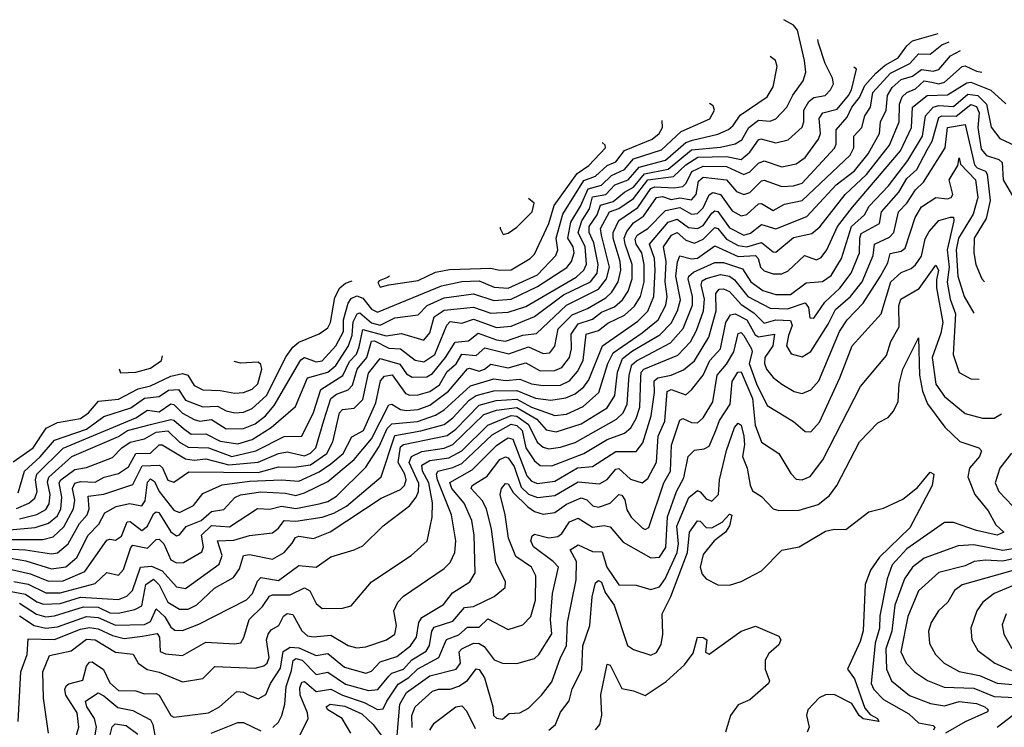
# Model space of a CAD drawing. Extents: x 1173029 to 1307123, y 522559 to 678521.
# Tile 573 of 623: x 1224946 to 1228330, y 670505 to 672935. Entities that reach past the tile are written whole.
import ezdxf

# ---------------------------------------------------------------- set-up
doc = ezdxf.new("R2010")
doc.units = 0

msp = doc.modelspace()

# ---------------------------------------------------------------- linework, layer by layer
at = {"layer": '0CON10XD'}
for points in [[(1224785, 671150.4), (1225025, 671150.5), (1225060.4, 671159.6), (1225096.9, 671193.1), (1225130.4, 671255), (1225134.9, 671285), (1225127.2, 671325), (1225135, 671343.4), (1225155, 671349.6), (1225205, 671347.3), (1225236.2, 671363.8), (1225285, 671376.2), (1225319.8, 671400.2), (1225345, 671444.9), (1225395, 671446.7), (1225425, 671475.2), (1225435, 671475.5), (1225515, 671427.5), (1225545, 671422.8), (1225585, 671427.1), (1225665, 671407), (1225765, 671416.1), (1225835, 671445.6), (1225865, 671451.6), (1225925, 671437.7), (1225945, 671446.4), (1225963.8, 671465), (1225991.5, 671558.5), (1226015.2, 671634.7), (1226035, 671649.7), (1226075, 671664.2), (1226089.9, 671680.1), (1226105.9, 671735), (1226138.7, 671775), (1226155, 671831.4), (1226165, 671832.4), (1226215, 671807.5), (1226255, 671805.2), (1226305, 671765.8), (1226335, 671760.5), (1226372.7, 671785), (1226413.4, 671886.6), (1226425, 671899.2), (1226465, 671893), (1226505, 671906.9), (1226585, 671878.5), (1226635, 671883), (1226715, 671916.5), (1226815, 671989.9), (1226907.6, 672035), (1226930, 672065), (1226934.5, 672095), (1226919.1, 672169.1), (1226903.3, 672205), (1226903.5, 672225), (1226931.1, 672265), (1226941.9, 672298.1), (1226985, 672311.3), (1227025, 672342.7), (1227055, 672359.9), (1227093.7, 672406.3), (1227175, 672422.3), (1227255, 672488.5), (1227355, 672497.6), (1227405, 672509.5), (1227427.5, 672522.5), (1227452.2, 672565), (1227485, 672589.9), (1227525, 672587.4), (1227544.8, 672595.2), (1227583, 672635), (1227603.2, 672676.8), (1227638.9, 672725), (1227647.3, 672755), (1227643.5, 672795), (1227619.1, 672899.1), (1227605, 672916.8), (1227572.4, 672935.4)], [(1224855, 671060.5), (1224982.5, 671032.5), (1225045, 671007.1), (1225095, 671008.5), (1225169.6, 671040.4), (1225245, 671147.4), (1225255, 671151.7), (1225275, 671148.3), (1225295, 671161.1), (1225315, 671210.9), (1225325, 671211.9), (1225365, 671181), (1225384.7, 671195.3), (1225405, 671238.5), (1225415, 671245.4), (1225423.3, 671243.3), (1225465, 671176.7), (1225485, 671162.6), (1225495, 671166), (1225517.4, 671195), (1225568.9, 671215), (1225605, 671246.2), (1225646.9, 671253.1), (1225685.4, 671294.6), (1225705, 671303.7), (1225775, 671313.4), (1225859.6, 671309.6), (1225895, 671301.5), (1225925, 671310.8), (1226005, 671349.7), (1226094.9, 671425.1), (1226155, 671496.1), (1226215, 671612.6), (1226225, 671614.4), (1226255, 671596.3), (1226275, 671593), (1226315, 671597.1), (1226355, 671611.8), (1226419.9, 671660.1), (1226485, 671736.4), (1226492, 671738), (1226525, 671728.6), (1226543.8, 671735), (1226565, 671752.3), (1226625, 671739.8), (1226685, 671756.4), (1226735, 671729.3), (1226785, 671730.3), (1226809.2, 671740.8), (1226835.1, 671775), (1226842.1, 671805), (1226841.1, 671855), (1226865, 671891), (1226915, 671907.3), (1226945, 671930.8), (1226990.3, 671949.7), (1227017.3, 671972.7), (1227037.5, 672002.5), (1227050.5, 672045), (1227051.4, 672095), (1227026.8, 672165), (1227022.9, 672185), (1227032, 672208), (1227055, 672237.6), (1227089.5, 672260.5), (1227134.7, 672325.3), (1227155, 672328.3), (1227185, 672318.2), (1227215, 672324.1), (1227255, 672316.8), (1227270.3, 672335), (1227278.7, 672381.3), (1227295, 672394.6), (1227375, 672385.4), (1227409.2, 672345), (1227435, 672335.2), (1227455, 672341.8), (1227495, 672382.1), (1227505, 672384.4), (1227565, 672362.7), (1227605.1, 672364.9), (1227635, 672374.5), (1227746.2, 672493.8), (1227751.8, 672508.2), (1227752.5, 672557.6), (1227789.7, 672600.3), (1227806.2, 672635), (1227832.3, 672667.7), (1227850.7, 672709.3), (1227888.6, 672751.4), (1227920.5, 672779.5), (1227965, 672804.2), (1227994.5, 672845.5), (1228015, 672862.7), (1228102.6, 672888.6)], [(1224805, 671122.7), (1224965, 671114.7), (1225055, 671100.7), (1225075.7, 671104.3), (1225112.3, 671135), (1225151.5, 671205), (1225177.2, 671235), (1225184.1, 671255), (1225181.2, 671298.8), (1225234.7, 671305.3), (1225335, 671339), (1225367.1, 671402.9), (1225425.9, 671405.9), (1225436.1, 671396.1), (1225455, 671354.2), (1225475, 671347.1), (1225527, 671383), (1225765, 671380.1), (1225835, 671399.4), (1225888.5, 671398.5), (1225945, 671406), (1226001.5, 671445), (1226022, 671485), (1226045.4, 671584.6), (1226055, 671596.7), (1226095, 671601.6), (1226125, 671631), (1226145, 671721.4), (1226185, 671771.5), (1226252.8, 671752.8), (1226275, 671719.5), (1226295, 671707.2), (1226345, 671708.2), (1226365, 671720.4), (1226409.5, 671775), (1226442, 671828), (1226487.8, 671832.2), (1226521.3, 671858.7), (1226585, 671835.3), (1226615, 671831), (1226675, 671851.6), (1226722.4, 671857.6), (1226825, 671954.4), (1226935, 672010.3), (1226963, 672045), (1226972.4, 672085), (1226945.3, 672195), (1226942.2, 672217.8), (1226973.4, 672275), (1227005, 672286.8), (1227055, 672320.9), (1227105, 672384.9), (1227193.2, 672396.8), (1227235, 672436.7), (1227277, 672463), (1227375, 672465.8), (1227425, 672455.1), (1227455, 672480.6), (1227485, 672523.3), (1227493.4, 672526.6), (1227545, 672513), (1227587.3, 672522.7), (1227635, 672566.2), (1227641.2, 672585), (1227640.7, 672625), (1227657.9, 672655), (1227675, 672668.1), (1227714.8, 672675.2), (1227732.7, 672695), (1227742.4, 672715), (1227739.8, 672735), (1227714.4, 672785), (1227690.9, 672855), (1227688.6, 672867.5)], [(1224925, 671005.5), (1224975, 670996.8), (1225035, 670967.2), (1225085, 670967.4), (1225205, 670998.4), (1225245, 671037.2), (1225285, 671028), (1225302.7, 671047.3), (1225327.6, 671122.4), (1225335, 671130.4), (1225385, 671120.3), (1225415, 671150.4), (1225425, 671151.5), (1225440.7, 671135), (1225465, 671080), (1225485, 671070.4), (1225509.1, 671070.9), (1225572.2, 671107.8), (1225577.7, 671125), (1225570.1, 671165), (1225605, 671198), (1225667, 671193), (1225763.4, 671256.6), (1225805, 671254.5), (1225845, 671264.7), (1225895, 671256.7), (1225975, 671272.3), (1226005, 671280.2), (1226035, 671299), (1226135, 671399), (1226180.8, 671469.2), (1226208.5, 671531.5), (1226225, 671547.9), (1226312.5, 671555), (1226375, 671576.7), (1226404.9, 671595.1), (1226495, 671678.3), (1226575, 671702.1), (1226615, 671695.7), (1226665, 671701), (1226705, 671684.4), (1226745, 671678.5), (1226805, 671680.5), (1226834.9, 671695.1), (1226862.6, 671727.4), (1226882.2, 671765), (1226893.3, 671855), (1226935, 671868.3), (1226967.1, 671892.9), (1227025, 671920.5), (1227058.9, 671951.1), (1227079.8, 671985), (1227091.9, 672035), (1227091.6, 672095), (1227083.6, 672135), (1227064.3, 672165), (1227061.5, 672181.5), (1227068.3, 672195), (1227105, 672218.7), (1227165, 672280.2), (1227215, 672290.6), (1227255, 672267.2), (1227275, 672270.1), (1227295, 672289.3), (1227315.9, 672334.1), (1227328.3, 672341.7), (1227355, 672335.1), (1227395, 672278.6), (1227425, 672261.8), (1227445, 672266), (1227485, 672302.5), (1227495, 672304.3), (1227535, 672280.2), (1227575, 672301.6), (1227635, 672314.2), (1227800.2, 672469.8), (1227812.6, 672495), (1227812.3, 672535), (1227840.6, 672565), (1227851, 672605), (1227870.4, 672635), (1227878.1, 672685), (1227938.5, 672751.5), (1228005.4, 672784.6), (1228035, 672818.1), (1228075, 672817.6), (1228115, 672848.8), (1228140.5, 672859.4)], [(1224897.5, 671182.5), (1224999.2, 671190.8), (1225045, 671206.7), (1225075, 671231.9), (1225086.5, 671255), (1225090.9, 671295), (1225081.4, 671345), (1225086.9, 671355), (1225135, 671390.5), (1225175, 671396.9), (1225265, 671431.7), (1225296.2, 671465), (1225325, 671484.9), (1225375, 671495.4), (1225415, 671519.2), (1225455, 671522.9), (1225495, 671484.6), (1225525, 671467.6), (1225595, 671464.7), (1225675, 671435.3), (1225756.9, 671455), (1225855, 671504.3), (1225915, 671504.6), (1225955, 671586.5), (1225980.4, 671665), (1226056.7, 671713.3), (1226079.1, 671760.9), (1226102.9, 671787.1), (1226112, 671812), (1226125, 671871.8), (1226205, 671850), (1226257.9, 671857.9), (1226335, 671834.3), (1226355, 671860.4), (1226370.7, 671915), (1226405, 671937.8), (1226505, 671948.6), (1226565, 671926.9), (1226625, 671930.6), (1226685, 671950.6), (1226858.5, 672051.5), (1226884.8, 672075), (1226894.3, 672095.7), (1226889.3, 672155), (1226865.5, 672205), (1226877.8, 672245), (1226904.2, 672285.8), (1226915, 672327.2), (1226960, 672335), (1226991.6, 672368.4), (1227037.2, 672385), (1227075, 672428.6), (1227165, 672453.2), (1227235, 672513.3), (1227257.9, 672522.1), (1227345, 672542.4), (1227382.2, 672557.8), (1227398.5, 672571.5), (1227422.3, 672607.7), (1227515, 672670.3), (1227535.2, 672705), (1227549.3, 672775), (1227543.1, 672795), (1227525.2, 672809.2)], [(1224903.8, 670973.8), (1224965, 670962.4), (1225005, 670935.6), (1225027.9, 670927.9), (1225085, 670930.4), (1225155, 670951.4), (1225285, 670944.1), (1225314.2, 670955.8), (1225333.8, 670975), (1225360.7, 671055), (1225398.5, 671058.5), (1225435, 671042), (1225485, 670987.4), (1225515, 670982), (1225631.5, 671065), (1225641.8, 671095), (1225625.4, 671145), (1225682, 671148), (1225735, 671164.1), (1225815, 671172.5), (1225835, 671188.9), (1225855, 671215.1), (1225895, 671213.1), (1225985, 671226.5), (1226025, 671240), (1226069.5, 671265), (1226188.2, 671365), (1226235, 671507.2), (1226325, 671522.8), (1226405, 671545.1), (1226435, 671567.5), (1226491.1, 671628.9), (1226515, 671644.3), (1226575, 671660.4), (1226655, 671662.3), (1226718.7, 671635), (1226771.6, 671628.4), (1226823, 671637), (1226855, 671650.9), (1226885.1, 671674.9), (1226901.9, 671698.1), (1226949, 671815), (1227069.9, 671900.1), (1227105, 671934.8), (1227125.1, 671984.9), (1227130.4, 672075), (1227127.3, 672115), (1227110.4, 672165), (1227175, 672239.9), (1227205, 672250.1), (1227245, 672222.2), (1227275, 672218), (1227295, 672228.6), (1227325, 672270.8), (1227335, 672278.6), (1227345, 672277), (1227385, 672220.2), (1227435, 672195.7), (1227457.9, 672202.1), (1227495, 672232), (1227545, 672217.3), (1227650.9, 672259.1), (1227751.6, 672368.4), (1227815, 672416.7), (1227861.8, 672475), (1227901, 672545), (1227904.6, 672585), (1227923.8, 672625), (1227928, 672675), (1227945, 672702.9), (1227975, 672730.6), (1228015, 672741.9), (1228045, 672764.9), (1228085, 672759.2), (1228105.4, 672764.5), (1228145, 672811.4), (1228179.8, 672829.1)], [(1224913.6, 671086.4), (1224966.8, 671076.8), (1225055, 671049.3), (1225104.1, 671055.9), (1225141.5, 671088.5), (1225181.1, 671165), (1225217.3, 671202.7), (1225238, 671242), (1225276.9, 671263.1), (1225323.3, 671273.3), (1225365, 671265.2), (1225376.6, 671283.4), (1225385, 671346.7), (1225395, 671358.1), (1225409.5, 671349.5), (1225424.5, 671315), (1225475, 671250.3), (1225495, 671242.8), (1225543.2, 671266.8), (1225575, 671307.8), (1225642, 671338), (1225735, 671350.8), (1225845, 671354.9), (1225905, 671350.9), (1225975, 671382.1), (1226015, 671409.5), (1226057.1, 671445), (1226087.4, 671502.6), (1226127.4, 671525), (1226170.1, 671619.9), (1226186.2, 671695), (1226199, 671711), (1226225.9, 671715.9), (1226272, 671652), (1226286.3, 671646.3), (1226315, 671647.1), (1226355, 671658.8), (1226388.6, 671681.4), (1226415, 671727.2), (1226446.2, 671753.8), (1226465, 671787.1), (1226515, 671782.4), (1226545, 671808.4), (1226627.2, 671787.2), (1226695, 671811.8), (1226745, 671788.5), (1226768.4, 671791.6), (1226785.6, 671814.4), (1226796.8, 671873.2), (1226845, 671921.7), (1226896.8, 671943.2), (1226959.8, 671980.2), (1226980.9, 671999.1), (1227002.4, 672035), (1227011.8, 672075), (1227009.3, 672105), (1226985.6, 672185), (1226986, 672205), (1227004.5, 672245.5), (1227069.9, 672290.1), (1227115, 672355.6), (1227128.6, 672361.4), (1227195, 672358), (1227225, 672362.6), (1227236.5, 672373.5), (1227256.1, 672413.9), (1227295, 672432.3), (1227375, 672431.4), (1227435, 672403.9), (1227455, 672412.6), (1227485, 672442.8), (1227505, 672450.6), (1227565, 672430.2), (1227615, 672440.4), (1227645, 672461.9), (1227691.2, 672525), (1227697.7, 672545), (1227693.6, 672596.4), (1227705.9, 672615), (1227755, 672628.7), (1227794.3, 672675), (1227805.3, 672695), (1227822, 672765), (1227812.6, 672772.4)], [(1224945, 670931.9), (1225003.6, 670893.6), (1225035, 670884.7), (1225065, 670888), (1225165, 670918.4), (1225215, 670918.1), (1225255, 670898.3), (1225283.5, 670896.5), (1225340.8, 670909.2), (1225365, 670922), (1225379.4, 670995), (1225405, 671013.3), (1225425, 670994.3), (1225455, 670934.6), (1225495, 670911.2), (1225525, 670910.7), (1225555, 670925.6), (1225615, 670982.4), (1225680.6, 671019.4), (1225700.6, 671049.4), (1225715.2, 671094.8), (1225735, 671098.2), (1225815, 671082.7), (1225855, 671105.2), (1225882, 671138), (1225893.6, 671156.4), (1225905, 671161.1), (1225955, 671153.5), (1226013.3, 671176.7), (1226188, 671292), (1226255, 671321.7), (1226268, 671335), (1226273.9, 671355), (1226269.9, 671375), (1226246.2, 671415), (1226255, 671468.9), (1226265, 671476), (1226415, 671507.4), (1226445, 671528.8), (1226525, 671611.5), (1226582.9, 671627.1), (1226655, 671632.1), (1226705, 671604.4), (1226785, 671575.4), (1226825, 671580.4), (1226882.9, 671607.1), (1226936.7, 671655), (1226966.8, 671755), (1226985, 671791.5), (1227085, 671860.3), (1227140, 671905), (1227166.3, 671955), (1227171.5, 671985), (1227164.5, 672035), (1227168, 672105), (1227158.8, 672155), (1227186.4, 672195), (1227205, 672204.5), (1227235, 672177.9), (1227265, 672167.8), (1227295, 672182), (1227335, 672222.1), (1227345, 672218.6), (1227375, 672181.4), (1227415, 672159.9), (1227445, 672155.6), (1227495, 672170.1), (1227535, 672137.6), (1227545, 672137.1), (1227605, 672187.2), (1227668.7, 672201.3), (1227695.7, 672224.3), (1227782.9, 672335), (1227856, 672404), (1227935.7, 672505), (1227969.2, 672585), (1227969.6, 672645), (1227979.1, 672670.9), (1227995, 672685.3), (1228025, 672697.7), (1228055, 672725.1), (1228081, 672721), (1228105, 672715.7), (1228125, 672720.7), (1228185, 672774.5), (1228195, 672777), (1228235, 672758.6), (1228253, 672755.2)], [(1224945, 670888.1), (1224994.9, 670854.9), (1225035, 670845.5), (1225075, 670850.4), (1225175, 670886.1), (1225215, 670882.2), (1225275, 670856.2), (1225375, 670857.7), (1225395, 670868.9), (1225415, 670911.6), (1225445, 670884.8), (1225465, 670849.2), (1225478.7, 670838.7), (1225505, 670837.8), (1225560.8, 670859.2), (1225725, 670942.9), (1225746.3, 670965), (1225763.3, 671006.7), (1225775, 671019.5), (1225835, 671009.2), (1225905, 671060.4), (1225964.4, 671055), (1226015, 671091), (1226095.8, 671114.2), (1226125, 671128.5), (1226195, 671197.1), (1226285, 671266.2), (1226308.2, 671295), (1226316.1, 671315), (1226317.2, 671342.8), (1226283.9, 671415), (1226292, 671435), (1226327.9, 671452.1), (1226405, 671464.3), (1226435, 671476.9), (1226540.8, 671579.2), (1226585, 671594.4), (1226655, 671603.1), (1226723.5, 671563.5), (1226755, 671526.3), (1226789.9, 671520.1), (1226875, 671547.6), (1226965, 671602), (1226991.5, 671645), (1227000.3, 671725), (1227018, 671772), (1227051.6, 671798.4), (1227146.5, 671853.5), (1227185, 671892.6), (1227206.5, 671935), (1227216.8, 671973.2), (1227200.8, 672055), (1227206.5, 672103.5), (1227215, 672124.7), (1227255, 672113.8), (1227275, 672116.8), (1227335, 672159), (1227415, 672121.6), (1227475.3, 672125.3), (1227484.2, 672115), (1227491.6, 672085), (1227505, 672072.4), (1227535, 672062), (1227565, 672062), (1227587.4, 672072.6), (1227643.5, 672125), (1227685, 672111.1), (1227700.8, 672119.2), (1227719.8, 672145), (1227756.8, 672225), (1227807.9, 672292.1), (1227973.4, 672485), (1228010.8, 672565), (1228014.5, 672635.5), (1228065, 672675.2), (1228135, 672677.1), (1228201.2, 672718.8), (1228215, 672720.4), (1228283.4, 672693.4), (1228335, 672646.9)], [(1224940.9, 670525), (1224949.2, 670695), (1224971.2, 670755), (1224975, 670808.8), (1225065, 670806.2), (1225155, 670842.4), (1225185, 670848), (1225215, 670843.6), (1225265, 670820.1), (1225305, 670809.9), (1225368.1, 670818.1), (1225417.6, 670827.6), (1225426.6, 670815), (1225428.7, 670765), (1225446.9, 670756.9), (1225505, 670751.7), (1225585, 670797.4), (1225685, 670791.1), (1225705.2, 670794.8), (1225716.3, 670813.7), (1225734.3, 670875), (1225780.4, 670919.6), (1225804.8, 670955), (1225815, 670959.5), (1225875, 670959.5), (1225925, 670983.6), (1225943.3, 670973.3), (1225965, 670930), (1225985, 670912.7), (1226055, 670914.4), (1226085, 670922.1), (1226154.6, 671005), (1226291.1, 671095), (1226345.7, 671144.3), (1226362.9, 671227.1), (1226364.2, 671275.8), (1226351.8, 671345), (1226330.3, 671385), (1226328.1, 671405), (1226355, 671421.6), (1226420.9, 671430.9), (1226465.1, 671454.9), (1226555, 671542.8), (1226635, 671575.5), (1226655, 671574.2), (1226694, 671545), (1226724.3, 671484.3), (1226745, 671467.7), (1226765, 671461.9), (1226805, 671467), (1226855, 671483.2), (1226997.1, 671562.9), (1227019.4, 671585), (1227033.2, 671615), (1227040.2, 671715), (1227049.8, 671750.2), (1227066, 671764), (1227183.2, 671825), (1227226.1, 671875), (1227258.1, 671955), (1227258.6, 671985), (1227242.8, 672045), (1227245.1, 672055), (1227262.2, 672067.8), (1227335, 672101.2), (1227365, 672101.6), (1227429.6, 672079.6), (1227458.9, 672035), (1227500, 672005), (1227545, 671991.1), (1227595, 671991.9), (1227648.5, 672031.5), (1227705, 672036.2), (1227735, 672056.4), (1227770.3, 672115), (1227805.3, 672225), (1227849.2, 672265), (1227865.8, 672295), (1227931.8, 672365), (1227998.1, 672451.9), (1228048.4, 672535), (1228058.8, 672605), (1228085, 672634.6), (1228105, 672640.5), (1228155, 672636.8), (1228205, 672679.3), (1228238.7, 672675), (1228269.4, 672645), (1228285, 672566.7), (1228315, 672527.3), (1228402.5, 672485.9)], [(1224945, 671220.9), (1225004.4, 671235.6), (1225035, 671252.8), (1225047.2, 671272.8), (1225050.5, 671305), (1225041.5, 671348.5), (1225046, 671364), (1225125, 671435.6), (1225285, 671503.6), (1225315.6, 671524.4), (1225395, 671545.1), (1225465, 671562.1), (1225475, 671560.5), (1225508.8, 671531.2), (1225535, 671512.3), (1225585, 671513.1), (1225635, 671487.8), (1225695, 671478.5), (1225745, 671493.5), (1225810.4, 671535), (1225893.4, 671606.6), (1225935.2, 671704.8), (1226005, 671724.9), (1226032.7, 671747.3), (1226075.3, 671815), (1226088.3, 671851.7), (1226092.1, 671897.9), (1226105.1, 671924.9), (1226115, 671928.3), (1226155, 671894.1), (1226185, 671886.7), (1226235, 671911.8), (1226315, 671921.6), (1226346.3, 671953.7), (1226405, 671979.8), (1226505, 671994), (1226575, 671971.5), (1226635, 671975.9), (1226725, 672019.3), (1226825.9, 672084.1), (1226842.7, 672105), (1226851.9, 672135), (1226848.6, 672155), (1226829.4, 672185), (1226839.8, 672240.2), (1226873.8, 672295), (1226900.1, 672355), (1226945, 672367.4), (1226979.4, 672400.6), (1227025, 672421.1), (1227055, 672457.2), (1227151.7, 672488.3), (1227219, 672551), (1227317.3, 672595), (1227333.5, 672625), (1227329.6, 672639.6), (1227316.9, 672647.3)], [(1225044.8, 670485), (1225027.4, 670605), (1225024.8, 670695), (1225048.6, 670751.4), (1225122.2, 670767.8), (1225175, 670807.7), (1225205, 670805.3), (1225275, 670763.5), (1225336.2, 670756.2), (1225352.8, 670725), (1225383.6, 670703.6), (1225425, 670694.9), (1225505, 670661), (1225575, 670672.9), (1225616.3, 670713.7), (1225755, 670707.8), (1225785, 670716), (1225796, 670725), (1225803.6, 670745), (1225793.8, 670805), (1225799.6, 670825), (1225810.5, 670839.5), (1225836, 670855), (1225852.9, 670887.1), (1225865, 670895.9), (1225885, 670892.4), (1225915, 670835.8), (1225935, 670819.2), (1225955, 670815.6), (1226015, 670821), (1226075, 670785.8), (1226105, 670778.4), (1226135, 670781.9), (1226206.4, 670805), (1226235, 670825.4), (1226241.2, 670855), (1226231.5, 670905), (1226245.5, 670935), (1226265, 670955.4), (1226405, 671050.3), (1226425, 671071.2), (1226440.8, 671105), (1226444.8, 671145), (1226430.2, 671235), (1226382.2, 671355), (1226378.1, 671375), (1226383.2, 671385), (1226435, 671397.2), (1226465, 671411.1), (1226570, 671510), (1226635, 671545.7), (1226655, 671542), (1226672.2, 671525), (1226685.4, 671465.4), (1226715, 671419.8), (1226735, 671403.7), (1226775, 671403.1), (1226884.9, 671445.1), (1226965, 671493.1), (1227024.2, 671515.8), (1227045.9, 671534.1), (1227064.9, 671565.1), (1227077.3, 671605), (1227080.2, 671705), (1227082.2, 671725), (1227091.2, 671735), (1227207.3, 671782.7), (1227251.2, 671828.8), (1227272.4, 671867.6), (1227295.8, 671935), (1227299.1, 671975), (1227288.2, 672025), (1227292, 672038), (1227305, 672046.4), (1227355, 672059.8), (1227385, 672054.7), (1227402.2, 672042.2), (1227448.7, 671985), (1227525, 671945.1), (1227585, 671942.1), (1227645, 671963.1), (1227657, 671947), (1227661.9, 671911.9), (1227675, 671910.3), (1227712.7, 671965), (1227765, 672013.4), (1227803.1, 672065), (1227832.5, 672135), (1227832.9, 672185), (1227838.6, 672201.4), (1227900.6, 672235), (1227908.1, 672275), (1227967.3, 672342.7), (1227995, 672390), (1228029.5, 672420.5), (1228065, 672489), (1228081.9, 672518.1), (1228105, 672599.3), (1228115, 672605.3), (1228165, 672604.3), (1228215, 672643.8), (1228235, 672637.6), (1228243.5, 672615), (1228238.6, 672565), (1228250.6, 672490.6), (1228268.7, 672468.7), (1228311.8, 672455), (1228322.9, 672445), (1228326.4, 672385), (1228362.8, 672322.5)], [(1224935, 671256.8), (1224976.9, 671275), (1224997.7, 671292.3), (1225005.7, 671315), (1224999.6, 671355), (1225004.2, 671375), (1225095, 671463.9), (1225345, 671568.4), (1225385, 671594.5), (1225425, 671588.4), (1225465, 671616.5), (1225475, 671613.8), (1225505, 671583.8), (1225545, 671561.7), (1225565, 671556.6), (1225605, 671561.7), (1225655, 671530.3), (1225715, 671531.2), (1225755, 671547.2), (1225791, 671575), (1225820.2, 671609.8), (1225912.5, 671767.5), (1225925.1, 671775.1), (1225965, 671760.1), (1225985, 671764.1), (1226032.5, 671815), (1226058.1, 671865), (1226058.4, 671905), (1226075, 671961.6), (1226085, 671977.5), (1226105, 671986.7), (1226125, 671979.2), (1226155, 671941), (1226175, 671930.7), (1226395, 672021), (1226465, 672035.7), (1226525, 672038.2), (1226576.3, 672016.3), (1226625, 672013.6), (1226725, 672059.3), (1226788.2, 672125), (1226795.2, 672145), (1226790, 672185), (1226812.4, 672267.6), (1226885, 672382.8), (1226925, 672398.3), (1226965, 672434.6), (1226995, 672447.5), (1227025, 672486), (1227120, 672525), (1227143.3, 672545), (1227155.7, 672565), (1227153.7, 672589.3)], [(1227588.8, 671851.2), (1227581.3, 671815), (1227597.9, 671787.9), (1227635, 671777.7), (1227665, 671796.1), (1227725, 671889.6), (1227749.4, 671940.6), (1227801.6, 671985), (1227841.6, 672035), (1227879.6, 672125), (1227883.7, 672165), (1227935, 672189), (1227950.8, 672205), (1227966.8, 672275), (1227995.2, 672304.8), (1228025, 672351.3), (1228052.7, 672377.3), (1228127.1, 672495), (1228135.3, 672565), (1228195.4, 672575.4), (1228227.3, 672437.3), (1228236.9, 672426.9), (1228265.7, 672415.7), (1228271.2, 672405), (1228281.5, 672315), (1228267.4, 672252.6), (1228227, 672185), (1228225.2, 672135), (1228232.2, 672095), (1228252.6, 672045), (1228261.5, 672035.1)], [(1226216.5, 672055.1), (1226209.5, 672050.5), (1226181.2, 672038.8), (1226177, 672033), (1226185, 672016.7), (1226215, 672024.4), (1226315, 672039.8), (1226375, 672068.6), (1226423, 672077), (1226565, 672081.8), (1226595, 672074.7), (1226635, 672076.6), (1226700.4, 672115), (1226715, 672130.5), (1226764.6, 672235), (1226782.2, 672297.8), (1226862.3, 672407.7), (1226901.5, 672435), (1226959.5, 672495), (1226958.6, 672505), (1226947.2, 672514)], [(1227845, 671962), (1227905, 672054), (1227929.3, 672100.7), (1227937.7, 672132.3), (1227975, 672140.6), (1227989.1, 672150.9), (1228023.5, 672256.5), (1228045, 672292.4), (1228095, 672325.2), (1228135, 672320.7), (1228147.5, 672325), (1228153.4, 672335), (1228140.5, 672385), (1228170.4, 672435), (1228175, 672461.2), (1228179.4, 672439.4), (1228230.8, 672385), (1228239.3, 672325), (1228222.8, 672267.2), (1228172.2, 672185), (1228165.1, 672145.1), (1228170.6, 672055), (1228191.9, 671985), (1228225.4, 671927.9)], [(1226597.2, 672222.3), (1226597.7, 672217.7), (1226607.5, 672197.5), (1226625, 672202.5), (1226655, 672223.3), (1226706.9, 672275), (1226713.8, 672305), (1226694.5, 672321.2)], [(1226207.5, 670595), (1226246.9, 670653.1), (1226283.7, 670676.3), (1226313.7, 670706.3), (1226385.8, 670744.2), (1226412.9, 670807.1), (1226455, 670822.8), (1226485, 670848.8), (1226525, 670848.5), (1226555, 670877.2), (1226625, 670840.4), (1226675, 670856.4), (1226702.1, 670885), (1226718.7, 670941.3), (1226719.2, 671025), (1226705.1, 671055.1), (1226651.2, 671091.2), (1226625.8, 671155), (1226614.6, 671235), (1226596.8, 671305), (1226601.6, 671325), (1226615, 671342.1), (1226625, 671341.1), (1226641.5, 671311.5), (1226691.8, 671261.8), (1226715, 671246.2), (1226745, 671236.5), (1226785, 671242.5), (1226825, 671271.9), (1226875, 671292.6), (1226895, 671285.8), (1226915.9, 671265.9), (1226935, 671260.9), (1226974.7, 671275), (1227005, 671304.3), (1227015, 671301.9), (1227026.1, 671286.1), (1227032.4, 671252.4), (1227047.1, 671227.1), (1227085, 671190), (1227095.3, 671184.7), (1227108.7, 671191.3), (1227160, 671345), (1227182.6, 671385), (1227186.5, 671473.5), (1227215, 671560), (1227225, 671565.2), (1227255, 671552), (1227275, 671550.5), (1227295, 671568), (1227327.6, 671622.4), (1227343.3, 671715), (1227375, 671751.9), (1227399.8, 671795), (1227415, 671857.5), (1227425, 671861.2), (1227435, 671851.2), (1227460.5, 671805), (1227463.3, 671795), (1227452.9, 671755), (1227478.5, 671685), (1227515, 671610), (1227605, 671555.8), (1227645, 671521.5), (1227665, 671519.6), (1227695, 671552.9), (1227765, 671705.5), (1227806.8, 671815), (1227906.7, 671925), (1227939.5, 672035), (1227975, 672067.4), (1228009.5, 672080.5), (1228025, 672093.1), (1228045, 672123.2), (1228057.7, 672182.3), (1228072.1, 672207.9), (1228104.8, 672245.2), (1228145, 672257.3), (1228155, 672257.5), (1228156.6, 672245), (1228133.1, 672145), (1228140.5, 672085), (1228133.6, 672033.6), (1228144.2, 671975), (1228161.9, 671925), (1228153.7, 671785), (1228175, 671723.5), (1228215, 671701.8), (1228243.5, 671700.8)], [(1226243.2, 670476.8), (1226252.4, 670585), (1226275.1, 670625), (1226355, 670681.4), (1226445.9, 670705), (1226460.4, 670725), (1226455.9, 670764.1), (1226465, 670774.8), (1226505, 670794.5), (1226525, 670792.8), (1226542.4, 670782.4), (1226576.6, 670736.6), (1226605, 670725.6), (1226655, 670724.4), (1226715, 670741.2), (1226729.8, 670755), (1226774.3, 670825.7), (1226770.4, 670875), (1226776.9, 670965), (1226797.4, 671055), (1226779.5, 671075), (1226712, 671125), (1226703.1, 671145), (1226706.8, 671163.2), (1226715, 671168.2), (1226765, 671156.3), (1226795, 671160.4), (1226808.9, 671171.1), (1226835, 671210.6), (1226865, 671223.8), (1226915, 671192), (1226955, 671197.9), (1226975, 671193.9), (1227020.5, 671140.5), (1227115, 671087.6), (1227145, 671089.3), (1227167.1, 671122.9), (1227172.2, 671227.8), (1227203.8, 671315), (1227228.6, 671361.4), (1227243.7, 671435), (1227265, 671456.5), (1227298.9, 671461.1), (1227315, 671470.8), (1227338.3, 671525), (1227350.7, 671559.3), (1227387.4, 671615), (1227395, 671693.1), (1227414.3, 671725), (1227425, 671725.9), (1227464.8, 671634.8), (1227473.2, 671543.2), (1227495, 671484.5), (1227554.7, 671445), (1227596.7, 671376.7), (1227615, 671357.3), (1227635, 671354.7), (1227663, 671367), (1227706.5, 671423.5), (1227836, 671675), (1227925, 671781.5), (1227940.3, 671829.7), (1227969, 671881), (1227967.6, 671952.4), (1227974.4, 671975.6), (1228037.8, 672012.2), (1228095, 672092.7), (1228103.8, 672075), (1228097.5, 672042.4), (1228097.3, 672015), (1228118.9, 671895), (1228111.8, 671858.2), (1228081.8, 671775), (1228095, 671683.1), (1228125, 671641.1), (1228195, 671582.5), (1228255, 671566.6), (1228295, 671566.7), (1228320.8, 671581.4)], [(1224940, 671310), (1224961.8, 671385), (1225016.5, 671433.5), (1225065, 671491), (1225175, 671529), (1225235, 671572.3), (1225327.8, 671602.2), (1225374.4, 671635.6), (1225425, 671641.7), (1225457.3, 671662.7), (1225491.3, 671665), (1225515, 671628.4), (1225575, 671605.7), (1225625, 671608), (1225655, 671591.6), (1225685, 671585.4), (1225715, 671587.3), (1225745, 671599.5), (1225794.4, 671645), (1225861.9, 671778.1), (1225885, 671810.8), (1225905, 671827.8), (1225975, 671855.9), (1226005, 671876.8), (1226013.6, 671895), (1226029, 671981), (1226045.6, 672014.4), (1226065, 672030), (1226088.8, 672038.7)], [(1225134.3, 670455), (1225148.8, 670505), (1225143, 670555), (1225104.6, 670615), (1225100.3, 670635), (1225105, 670647.9), (1225115, 670654), (1225163, 670667), (1225175.2, 670714.8), (1225185, 670728.8), (1225195, 670730), (1225233.3, 670703.3), (1225255, 670657.4), (1225285, 670631.6), (1225345, 670629.8), (1225375, 670619.4), (1225415, 670620.9), (1225425, 670615.7), (1225465, 670545.6), (1225475, 670539.3), (1225595, 670554.1), (1225632.5, 670575), (1225691.9, 670628.1), (1225715, 670626.2), (1225734.8, 670614.8), (1225765, 670602.5), (1225791.9, 670618.1), (1225807.7, 670655), (1225842.2, 670707.8), (1225851.1, 670765), (1225875, 670780.4), (1225905, 670777.6), (1225965, 670752), (1226005, 670758.9), (1226062, 670712), (1226135, 670690.9), (1226155, 670698), (1226185, 670730.1), (1226242.2, 670747.8), (1226288.8, 670785), (1226309.2, 670815), (1226318.1, 670865), (1226327.5, 670882.5), (1226402.8, 670927.2), (1226433.6, 670966.4), (1226493.3, 671005), (1226510.7, 671035), (1226507.4, 671165), (1226499.4, 671215), (1226473.9, 671275), (1226431.1, 671325), (1226424.3, 671345.7), (1226500.7, 671389.3), (1226585, 671472.8), (1226609.6, 671489.6), (1226625, 671498.7), (1226641, 671495), (1226688.8, 671368.8), (1226705, 671350.3), (1226725, 671342.4), (1226785, 671350.8), (1226863.4, 671396.6), (1226915, 671400.6), (1226995, 671452.3), (1227065, 671451.9), (1227087.5, 671482.5), (1227116.3, 671575), (1227128, 671655), (1227126.1, 671695), (1227138.9, 671705), (1227185.3, 671714.7), (1227227, 671733), (1227265, 671764.3), (1227313.9, 671845), (1227339.1, 671935), (1227338, 671995), (1227349.8, 672010.2), (1227365, 672011.6), (1227385, 672001.6), (1227425, 671957.7), (1227468.8, 671928.8), (1227505, 671893.3), (1227545, 671904.5), (1227595, 671902.5), (1227601.4, 671885), (1227588.8, 671851.2)], [(1225815.9, 670504.1), (1225835, 670522.3), (1225846.7, 670545), (1225856.8, 670585), (1225861.4, 670645), (1225880.4, 670699.6), (1225885.1, 670734.9), (1225895, 670741.1), (1225916.5, 670735), (1225965, 670686.9), (1226005, 670694.2), (1226065, 670652.7), (1226145, 670631.2), (1226176.9, 670635), (1226215, 670680.8), (1226225, 670690.7), (1226265, 670704.4), (1226293.6, 670736.4), (1226343.1, 670766.9), (1226354.5, 670785.5), (1226362, 670835), (1226370.6, 670849.4), (1226435, 670869.8), (1226474.1, 670915.9), (1226505, 670920.2), (1226576.2, 670953.8), (1226614.5, 670985), (1226615.4, 671005), (1226582.5, 671072.5), (1226567.4, 671185), (1226550.7, 671255), (1226535, 671283.9), (1226497.1, 671325), (1226500.9, 671335), (1226552, 671368), (1226595.5, 671424.5), (1226615, 671434.2), (1226625, 671430.5), (1226645, 671401.2), (1226669.7, 671329.7), (1226695, 671306.2), (1226725, 671294.2), (1226785, 671300.8), (1226865, 671347.6), (1226939.1, 671340.9), (1226965, 671356.4), (1226995, 671391.9), (1227005, 671394.1), (1227045, 671357.7), (1227085, 671344.7), (1227105, 671359.2), (1227134.1, 671415.9), (1227139.9, 671505), (1227163.3, 671556.6), (1227171.7, 671658.3), (1227185, 671665.7), (1227235, 671647.5), (1227255, 671663.9), (1227295.5, 671714.5), (1227317.3, 671765), (1227354, 671805), (1227373.3, 671895), (1227388.7, 671921.3), (1227405.2, 671924.8), (1227444.9, 671905), (1227473.2, 671853.2), (1227485, 671845.6), (1227539.6, 671855), (1227534.7, 671815), (1227506.4, 671775), (1227505.2, 671755), (1227512.9, 671735), (1227535, 671706), (1227565, 671683.5), (1227608.3, 671658.3), (1227635, 671651.4), (1227665, 671664.2), (1227692.6, 671695), (1227764, 671865), (1227790.2, 671905), (1227845, 671962)], [(1226294.4, 670504.4), (1226293.3, 670545), (1226305, 670575.7), (1226365, 670628.7), (1226385, 670635.8), (1226425, 670636.1), (1226455, 670646.4), (1226484.4, 670665.6), (1226515, 670706.1), (1226525, 670703.2), (1226543.3, 670675), (1226572.1, 670575), (1226574.8, 670545), (1226585, 670535.8), (1226605, 670533), (1226627.7, 670552.2), (1226665, 670554.7), (1226695, 670570.9), (1226739.6, 670615), (1226775, 670661.6), (1226804.8, 670745), (1226825.5, 670784.5), (1226828.4, 670865), (1226858.3, 671011.7), (1226859.3, 671075), (1226838.3, 671115), (1226865, 671131.6), (1226915, 671108.8), (1226947.9, 671107.9), (1226963.9, 671055), (1227005, 670994.5), (1227065, 670993.3), (1227115, 670978.8), (1227145, 670988), (1227164.8, 671015), (1227205.5, 671105), (1227210.4, 671135), (1227204.3, 671195.7), (1227245.4, 671294.6), (1227275, 671318.1), (1227285, 671314), (1227305, 671289.2), (1227325, 671281.3), (1227348, 671305), (1227351, 671355), (1227374.7, 671455.3), (1227402.2, 671535), (1227415, 671550), (1227425, 671543.3), (1227434.9, 671504.9), (1227437.3, 671475), (1227430.5, 671435), (1227446.7, 671395), (1227456.3, 671336.3), (1227465, 671317.3), (1227495, 671297.5), (1227535.6, 671255), (1227555, 671249.6), (1227625, 671251.1), (1227690.3, 671269.7), (1227728.8, 671301.2), (1227754.3, 671335), (1227832, 671485), (1227895, 671550.4), (1227930.9, 671569.1), (1227949.1, 671590.9), (1227965.6, 671624.4), (1227968.5, 671685), (1227980.7, 671735), (1228035, 671842.5), (1228038.6, 671715), (1228049.4, 671659.4), (1228065.9, 671615.9), (1228126.2, 671536.2), (1228177.1, 671487.1), (1228242.5, 671465), (1228251.1, 671455), (1228245.3, 671435), (1228210.8, 671395), (1228204.7, 671365), (1228228.8, 671305), (1228275, 671248.2), (1228300.8, 671200.8), (1228328.1, 671175), (1228305, 671165.3), (1228235, 671180.5), (1228155, 671208.4), (1228125, 671208.2), (1227995, 671117.7), (1227945, 671063.2), (1227927, 671015), (1227902.7, 670887.3), (1227901.1, 670845), (1227886.2, 670793.8), (1227872.2, 670655), (1227881.5, 670635), (1227915, 670600.4), (1228001.7, 670551.7), (1228035, 670519.8), (1228085, 670511.1), (1228091.5, 670505), (1228086.9, 670495)], [(1224923.5, 671416.5), (1224991.6, 671465), (1225037.1, 671532.9), (1225075, 671551.6), (1225155, 671565.8), (1225182, 671585), (1225216.2, 671625), (1225285, 671631.7), (1225352.3, 671667.7), (1225395, 671677.9), (1225465, 671711), (1225505, 671720), (1225524, 671714), (1225545, 671679.4), (1225575, 671663.9), (1225635, 671661.7), (1225685, 671652.5), (1225715, 671655.2), (1225745, 671666.5), (1225763.9, 671685), (1225778, 671735), (1225775, 671751.4), (1225765, 671758.6), (1225705, 671755.4), (1225682.5, 671761.7)], [(1225287.1, 671736.4), (1225292.1, 671722.1), (1225345, 671724.8), (1225395, 671738.3), (1225433.1, 671765), (1225437, 671780.8)], [(1228355, 671446.8), (1228314.8, 671395), (1228299.2, 671345), (1228311.2, 671315), (1228359.6, 671265)], [(1226764.6, 670495.4), (1226787.8, 670515), (1226805, 670557.1), (1226834.5, 670595.5), (1226845, 670637.1), (1226877.7, 670702.3), (1226881.5, 670785), (1226905.9, 670855), (1226913.6, 670953.6), (1226925, 671000.8), (1226935, 671008.9), (1226945, 671003.3), (1226958.5, 670968.5), (1226989, 670925), (1227035, 670785.4), (1227055, 670772.5), (1227115, 670752.9), (1227135, 670761.9), (1227151, 670789), (1227156.4, 670825), (1227154.3, 670895), (1227183.7, 670953.7), (1227240.7, 671105), (1227248.3, 671175), (1227275, 671213.6), (1227285, 671213.5), (1227305, 671190.9), (1227325, 671189.7), (1227359.9, 671210.1), (1227385, 671237.1), (1227393.3, 671233.3), (1227385, 671196.9), (1227371.9, 671175), (1227332.7, 671145), (1227295, 671098.5), (1227284.8, 671055), (1227291, 671031), (1227305, 671015.5), (1227345, 670994.4), (1227385, 670992.7), (1227425, 671005.5), (1227495, 671042.9), (1227565, 671113.1), (1227625, 671125.2), (1227715, 671178.1), (1227745, 671186), (1227785, 671184), (1227864.5, 671245.5), (1227915, 671257.1), (1227981.3, 671288.7), (1228031.1, 671328.9), (1228075, 671381.1), (1228087.5, 671375), (1228081.8, 671335), (1228005, 671190.3), (1227900.7, 671089.3), (1227870.5, 671045), (1227852, 670995), (1227845, 670836), (1227835, 670799.2), (1227790.8, 670705), (1227815, 670671.5), (1227850.4, 670570.4), (1227869.3, 670549.3), (1227894.2, 670535), (1227898.8, 670525), (1227845, 670534.2), (1227831.7, 670545), (1227806.4, 670586.4), (1227745, 670617.7), (1227715, 670616.9), (1227694.2, 670605.8), (1227654.4, 670565), (1227650.5, 670545), (1227659.5, 670505), (1227652, 670488)], [(1228461.4, 671135), (1228325, 671111.9), (1228225, 671132.1), (1228171.4, 671128.6), (1228055, 671086.4), (1228015, 671054.8), (1227987.5, 671015), (1227954.2, 670925), (1227943.4, 670835), (1227923.1, 670775), (1227924.6, 670704.6), (1227942.6, 670665), (1228004.7, 670614.7), (1228076.3, 670586.3), (1228125, 670578.6), (1228175, 670593.6), (1228235, 670586.2), (1228263.3, 670575), (1228274.6, 670565), (1228272.2, 670557.8), (1228195, 670523.7), (1228128.3, 670485)], [(1228375, 671086.7), (1228325, 671075.3), (1228265, 671078.7), (1228225.9, 671074.1), (1228195, 671060), (1228105, 671036.2), (1228035, 670974.1), (1227998.5, 670885), (1227974.6, 670764.6), (1227992.4, 670725), (1228021.6, 670695), (1228066.2, 670666.2), (1228122.9, 670642.9), (1228225, 670639.5), (1228295, 670611.2), (1228415.1, 670605.1)], [(1228385, 671049.9), (1228185, 670994), (1228158.5, 670975), (1228136, 670935), (1228103.3, 670905), (1228079.2, 670865), (1228069.2, 670835), (1228073, 670793), (1228093.9, 670755), (1228123.8, 670725), (1228175, 670696.9), (1228245, 670683.2), (1228305, 670656.9), (1228425, 670646.1)], [(1228405, 671010.2), (1228295, 670964.8), (1228256.8, 670935), (1228235.2, 670905), (1228215.4, 670845), (1228218.2, 670805), (1228239.3, 670769.3), (1228297.5, 670725), (1228355, 670699.7)], [(1228335.9, 670895), (1228323.1, 670856.9), (1228328, 670825), (1228356, 670776)], [(1226925, 670496.4), (1226940, 670515), (1226946.9, 670546.9), (1226943.7, 670616.3), (1226965, 670722), (1226975, 670718.6), (1227015, 670637.8), (1227055, 670630.4), (1227095, 670613.9), (1227167.9, 670662.1), (1227230.2, 670719.7), (1227260.9, 670759.1), (1227275, 670814), (1227295, 670813.1), (1227307.5, 670805), (1227303.3, 670763.3), (1227315, 670756.2), (1227426, 670835), (1227475, 670852.5), (1227555, 670817.5), (1227561.9, 670805), (1227555, 670788.1), (1227521.2, 670758.8), (1227508.6, 670735), (1227508.6, 670705), (1227523.1, 670665), (1227520, 670655), (1227455, 670599.5), (1227415, 670581.8), (1227388.4, 670545), (1227371.2, 670488.8)], [(1225892.6, 670445), (1225936.8, 670535), (1225934.8, 670555), (1225910, 670615), (1225908.9, 670641.1), (1225915, 670659.6), (1225925, 670662), (1225965, 670628.2), (1226015, 670635.6), (1226054.8, 670615), (1226130.1, 670590.1), (1226175, 670565.6), (1226195, 670568.2), (1226207.5, 670595)], [(1225203.1, 670465), (1225210.1, 670505), (1225202.9, 670535), (1225176.2, 670575), (1225171.6, 670595), (1225215, 670623.1), (1225235, 670613.4), (1225282.6, 670572.6), (1225335, 670562.6), (1225395, 670531.1), (1225403.4, 670515), (1225417.7, 670435)], [(1226083.5, 670485), (1226054.5, 670535), (1226004.7, 670565), (1225999.1, 670575), (1226012.7, 670585), (1226062.9, 670577.1), (1226121.8, 670551.8), (1226160.5, 670515), (1226205, 670454.6)], [(1226355.3, 670494.7), (1226370.4, 670519.6), (1226444.5, 670575), (1226465, 670578.2), (1226481.3, 670561.3), (1226510.8, 670500.8)], [(1228423.3, 670595), (1228305, 670504.3)], [(1225245, 670432.9), (1225263, 670507), (1225273.5, 670516.5), (1225311.1, 670511.1), (1225351.3, 670481.3)], [(1225603.3, 670485), (1225695, 670521.2), (1225715, 670521.5), (1225775, 670492.6)]]:
    msp.add_lwpolyline(points, dxfattribs=at)

doc.saveas('drawing.dxf')
